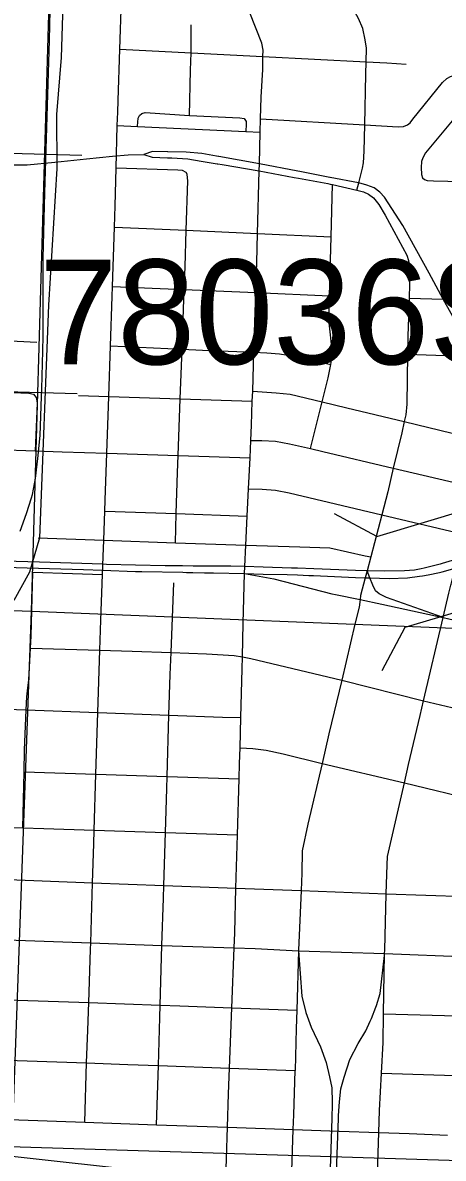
# Model space of a CAD drawing. Extents: x -132.8 to -73.3, y -60 to -26.
# Drawn here: x -122.862 to -122.421, y -49.852 to -48.66 of the extents above; entities that cross this region are included whole.
import ezdxf

# ---------------------------------------------------------------- set-up
doc = ezdxf.new("R2010")
doc.units = 0
for name, color, linetype in [('tdCoCityStreetMajor', 7, 'Continuous'), ('tdCoCityStreetMinor', 7, 'Continuous'), ('tdCoRRCL', 7, 'Continuous'), ('tdCoSectLine', 7, 'Continuous'), ('tdCoStrucDivPri', 7, 'Continuous'), ('tdCoStrucPriMaintName', 7, 'Continuous')]:
    doc.layers.add(name, color=color, linetype=linetype)

msp = doc.modelspace()

# ---------------------------------------------------------------- linework, layer by layer
at = {"layer": 'tdCoCityStreetMajor'}
for p, q in [((-122.6136, -48.8155), (-122.6134, -48.808)), ((-122.6291, -49.2381), (-122.6288, -49.2307))]:
    msp.add_line(p, q, dxfattribs=at)
for points in [[(-122.6134, -48.808), (-122.6134, -48.8079), (-122.6125, -48.7747), (-122.6122, -48.7609), (-122.6115, -48.738), (-122.6098, -48.7089), (-122.6097, -48.6955), (-122.6096, -48.6887), (-122.6108, -48.6813), (-122.6234, -48.6496)], [(-123.0455, -48.8003), (-122.9953, -48.8028), (-122.9482, -48.805), (-122.9109, -48.8072), (-122.8802, -48.8091), (-122.8572, -48.8091), (-122.8282, -48.8064), (-122.795, -48.8028), (-122.7676, -48.7998), (-122.7511, -48.7984), (-122.7347, -48.7981)], [(-122.6134, -48.808), (-122.656, -48.8003), (-122.6563, -48.8002), (-122.6585, -48.7999), (-122.6737, -48.7973), (-122.6904, -48.7958), (-122.7096, -48.7954), (-122.7099, -48.7954), (-122.7257, -48.7951), (-122.7347, -48.7981)], [(-122.7347, -48.7981), (-122.7261, -48.801), (-122.7099, -48.8016), (-122.7087, -48.8016), (-122.7053, -48.8018), (-122.6885, -48.8029), (-122.6746, -48.8051), (-122.6578, -48.8079), (-122.6572, -48.808), (-122.6525, -48.8088), (-122.6136, -48.8155)], [(-122.6288, -49.2307), (-122.6277, -49.2081), (-122.6262, -49.1776), (-122.6249, -49.1491), (-122.6233, -49.1167), (-122.6233, -49.1167), (-122.6224, -49.0982), (-122.6217, -49.0823), (-122.6209, -49.0572), (-122.6205, -49.0464), (-122.6192, -49.0056), (-122.6172, -48.943), (-122.6162, -48.9114), (-122.6154, -48.8811), (-122.6136, -48.8155)], [(-122.6288, -49.2307), (-122.6434, -49.2302), (-122.6831, -49.2301), (-122.6942, -49.23), (-122.7123, -49.23), (-122.7433, -49.2292), (-122.7739, -49.2285), (-122.7776, -49.2283), (-122.8442, -49.226), (-122.9058, -49.2243)], [(-122.9041, -49.2305), (-122.8338, -49.2327), (-122.7981, -49.2339), (-122.7779, -49.2346), (-122.7435, -49.2357), (-122.7369, -49.2359), (-122.6939, -49.2367), (-122.6898, -49.2368), (-122.6832, -49.2369), (-122.6709, -49.2372), (-122.6617, -49.2374), (-122.6291, -49.2381)], [(-122.4057, -49.2225), (-122.4078, -49.2232), (-122.4217, -49.2275), (-122.4239, -49.2281), (-122.4405, -49.2324), (-122.4436, -49.233), (-122.4508, -49.2344), (-122.4612, -49.2351), (-122.4822, -49.2356), (-122.5004, -49.2352), (-122.5009, -49.2352), (-122.5014, -49.2352), (-122.5125, -49.2349), (-122.5564, -49.2331), (-122.5734, -49.2324), (-122.5798, -49.2322), (-122.6094, -49.2313), (-122.6288, -49.2307)], [(-122.6291, -49.2381), (-122.6096, -49.2385), (-122.5843, -49.2391), (-122.5736, -49.2395), (-122.5616, -49.24), (-122.5567, -49.2402), (-122.5125, -49.242), (-122.5024, -49.2424), (-122.5016, -49.2424), (-122.5012, -49.2424), (-122.4975, -49.2426), (-122.4775, -49.2433), (-122.4582, -49.2425), (-122.4454, -49.2408), (-122.4423, -49.2403), (-122.4363, -49.2393), (-122.4245, -49.2369), (-122.4218, -49.2361), (-122.4082, -49.2324)], [(-123.2453, -49.7979), (-123.1649, -49.8006), (-123.1272, -49.8018), (-123.0208, -49.8057), (-122.9451, -49.8084), (-122.7967, -49.8138), (-122.7683, -49.8149), (-122.7213, -49.8165), (-122.647, -49.8191), (-122.5779, -49.8216), (-122.5298, -49.8233)]]:
    msp.add_lwpolyline(points, dxfattribs=at)
at = {"layer": 'tdCoCityStreetMinor'}
for p, q in [((-122.6849, -48.6916), (-122.6849, -48.662)), ((-122.7598, -48.6878), (-122.6849, -48.6916)), ((-122.6122, -48.7609), (-122.503, -48.767)), ((-122.7638, -48.8125), (-122.7625, -48.7678)), ((-122.6277, -48.7742), (-122.6125, -48.7747)), ((-122.5382, -48.8845), (-122.5367, -48.8297)), ((-122.5367, -48.8297), (-122.5112, -48.8358)), ((-122.5112, -48.8358), (-122.5091, -48.8281)), ((-122.7675, -48.9366), (-122.7656, -48.8743)), ((-122.7656, -48.8743), (-122.6903, -48.8777)), ((-122.7675, -48.9366), (-122.6924, -48.9398)), ((-122.6946, -49.0025), (-122.6924, -48.9398)), ((-122.4564, -48.9489), (-122.4206, -48.9499)), ((-122.9206, -48.9915), (-122.8468, -48.9953)), ((-122.7715, -49.0521), (-122.7696, -48.9989)), ((-122.7696, -48.9989), (-122.6946, -49.0025)), ((-122.458, -49.0076), (-122.4089, -49.0095)), ((-122.8031, -49.0511), (-122.7715, -49.0521)), ((-122.7715, -49.0521), (-122.6965, -49.0546)), ((-122.6987, -49.1142), (-122.6965, -49.0546)), ((-122.6965, -49.0546), (-122.6209, -49.0572)), ((-122.5597, -49.1068), (-122.5475, -49.0578)), ((-122.4615, -49.0785), (-122.4112, -49.0905)), ((-122.9239, -49.1065), (-122.8487, -49.1091)), ((-122.7735, -49.1116), (-122.6987, -49.1142)), ((-122.6987, -49.1142), (-122.6233, -49.1167)), ((-122.473, -49.1273), (-122.3872, -49.1476)), ((-122.7767, -49.203), (-122.7757, -49.1724)), ((-122.7757, -49.1724), (-122.7007, -49.175)), ((-122.7016, -49.2056), (-122.7007, -49.175)), ((-122.7007, -49.175), (-122.6262, -49.1776)), ((-122.4851, -49.1762), (-122.4966, -49.2206)), ((-122.4851, -49.1762), (-122.3993, -49.1966)), ((-122.8454, -49.2006), (-122.7767, -49.203)), ((-122.7767, -49.203), (-122.7016, -49.2056)), ((-122.4966, -49.2206), (-122.5004, -49.2352)), ((-122.7061, -49.321), (-122.7032, -49.2477)), ((-122.4412, -49.3714), (-122.4208, -49.2842)), ((-122.8536, -49.3163), (-122.7808, -49.3185)), ((-122.7829, -49.3838), (-122.7808, -49.3185)), ((-122.5271, -49.3498), (-122.4412, -49.3714)), ((-122.4412, -49.3714), (-122.3542, -49.3922)), ((-122.9394, -49.378), (-122.858, -49.381)), ((-122.858, -49.381), (-122.7829, -49.3838)), ((-122.7829, -49.3838), (-122.7083, -49.3865)), ((-122.7102, -49.451), (-122.7083, -49.3865)), ((-122.6338, -49.421), (-122.6329, -49.389)), ((-122.8616, -49.5049), (-122.8603, -49.446)), ((-122.8603, -49.446), (-122.785, -49.4485)), ((-122.5477, -49.4373), (-122.4614, -49.4577)), ((-122.7869, -49.5072), (-122.785, -49.4485)), ((-122.785, -49.4485), (-122.7102, -49.451)), ((-122.7102, -49.451), (-122.6347, -49.4535)), ((-122.6364, -49.5123), (-122.6347, -49.4535)), ((-122.9344, -49.5029), (-122.8616, -49.5049)), ((-122.7869, -49.5072), (-122.712, -49.5098)), ((-122.7138, -49.5654), (-122.712, -49.5098)), ((-122.712, -49.5098), (-122.6364, -49.5123)), ((-122.6381, -49.5683), (-122.6364, -49.5123)), ((-122.7903, -49.6255), (-122.7885, -49.5625)), ((-122.7885, -49.5625), (-122.7138, -49.5654)), ((-122.6381, -49.5683), (-122.5697, -49.5706)), ((-122.5697, -49.5706), (-122.4804, -49.574)), ((-122.9391, -49.6203), (-122.7903, -49.6255)), ((-122.7903, -49.6255), (-122.7157, -49.6282)), ((-122.7175, -49.691), (-122.7157, -49.6282)), ((-122.7157, -49.6282), (-122.64, -49.6308)), ((-122.6424, -49.6937), (-122.64, -49.6308)), ((-122.5723, -49.6338), (-122.5743, -49.6963)), ((-122.5723, -49.6338), (-122.4821, -49.6369)), ((-122.4832, -49.7001), (-122.4821, -49.6369)), ((-122.4821, -49.6369), (-122.3917, -49.6402)), ((-122.941, -49.6831), (-122.7925, -49.6883)), ((-122.7925, -49.6883), (-122.7175, -49.691)), ((-122.6448, -49.757), (-122.6424, -49.6937)), ((-122.6424, -49.6937), (-122.5743, -49.6963)), ((-122.4832, -49.7001), (-122.3924, -49.7027)), ((-122.9427, -49.7462), (-122.7947, -49.7516)), ((-122.7967, -49.8138), (-122.7947, -49.7516)), ((-122.7213, -49.8165), (-122.7194, -49.7544)), ((-122.7194, -49.7544), (-122.6448, -49.757)), ((-122.6448, -49.757), (-122.5761, -49.7595)), ((-122.4854, -49.7622), (-122.4085, -49.7648)), ((-122.5298, -49.8233), (-122.4881, -49.8247)), ((-122.4902, -49.8887), (-122.4881, -49.8247))]:
    msp.add_line(p, q, dxfattribs=at)
for points in [[(-122.7598, -48.6878), (-122.758, -48.6356), (-122.7565, -48.5789), (-122.758, -48.5229), (-122.7579, -48.5018)], [(-122.5015, -48.701), (-122.5012, -48.6866), (-122.5024, -48.6777), (-122.5051, -48.6661), (-122.5096, -48.6553), (-122.515, -48.6452), (-122.5252, -48.6312)], [(-122.7625, -48.7678), (-122.762, -48.7537), (-122.7617, -48.7416), (-122.7598, -48.6878)], [(-122.6868, -48.7572), (-122.6856, -48.7098), (-122.6849, -48.6916)], [(-122.6849, -48.6916), (-122.6097, -48.6955), (-122.5015, -48.701)], [(-122.503, -48.767), (-122.5017, -48.714), (-122.5015, -48.701)], [(-122.5015, -48.701), (-122.4797, -48.7021), (-122.4595, -48.7033)], [(-122.503, -48.767), (-122.468, -48.769), (-122.4623, -48.7687), (-122.458, -48.7672), (-122.4552, -48.7651), (-122.4524, -48.7611), (-122.4214, -48.7228), (-122.4167, -48.7185), (-122.4129, -48.7162), (-122.4092, -48.7151), (-122.4049, -48.7151), (-122.4012, -48.7158), (-122.3984, -48.7185), (-122.396, -48.7212), (-122.394, -48.7246), (-122.393, -48.7296), (-122.3925, -48.7336), (-122.3931, -48.7364)], [(-122.3931, -48.7364), (-122.3938, -48.7399), (-122.3991, -48.7482), (-122.4393, -48.7964), (-122.442, -48.8018), (-122.4433, -48.8056), (-122.4437, -48.8117), (-122.4433, -48.8193), (-122.4422, -48.8226), (-122.4402, -48.8246), (-122.4373, -48.8254), (-122.4307, -48.8257), (-122.4009, -48.8266)], [(-122.7415, -48.7685), (-122.7415, -48.7683), (-122.7405, -48.76), (-122.7391, -48.7573), (-122.7369, -48.7551), (-122.7334, -48.7542), (-122.6868, -48.7572), (-122.6339, -48.7598), (-122.6295, -48.7605), (-122.6275, -48.7634), (-122.6273, -48.7664), (-122.6277, -48.7742)], [(-122.5091, -48.8281), (-122.5053, -48.8124), (-122.5041, -48.8069), (-122.5037, -48.7946), (-122.503, -48.767)], [(-122.7625, -48.7678), (-122.7415, -48.7688), (-122.6277, -48.7742)], [(-122.7656, -48.8743), (-122.7649, -48.8519), (-122.7638, -48.8125)], [(-122.6903, -48.8777), (-122.6886, -48.826), (-122.6892, -48.8193), (-122.69, -48.8175), (-122.6902, -48.8171), (-122.6941, -48.8151), (-122.699, -48.8146), (-122.7638, -48.8125)], [(-122.5096, -48.828), (-122.5393, -48.8223), (-122.5396, -48.8223), (-122.5607, -48.8182), (-122.5712, -48.8162), (-122.573, -48.8158), (-122.6134, -48.808)], [(-122.6136, -48.8155), (-122.5769, -48.8223), (-122.5725, -48.8231), (-122.5417, -48.8288), (-122.5393, -48.8292), (-122.5367, -48.8297)], [(-122.5112, -48.8358), (-122.5044, -48.8374), (-122.4989, -48.8399), (-122.4939, -48.8437), (-122.4882, -48.8506), (-122.4816, -48.8618), (-122.4589, -48.9037), (-122.4569, -48.9095), (-122.4555, -48.9197), (-122.4564, -48.9489)], [(-122.4206, -48.9499), (-122.4354, -48.9228), (-122.463, -48.8728), (-122.4823, -48.8428), (-122.4872, -48.8376), (-122.493, -48.8333), (-122.5006, -48.8304), (-122.5091, -48.8281)], [(-122.6924, -48.9398), (-122.6915, -48.916), (-122.6903, -48.8777)], [(-122.6903, -48.8777), (-122.6154, -48.8811), (-122.5382, -48.8845)], [(-122.54, -48.9464), (-122.5392, -48.9215), (-122.5382, -48.8845)], [(-122.7696, -48.9989), (-122.7679, -48.9473), (-122.7675, -48.9366)], [(-122.6924, -48.9398), (-122.6172, -48.943), (-122.54, -48.9464)], [(-122.5386, -49.0185), (-122.5375, -49.0123), (-122.537, -49.0036), (-122.5402, -48.9748), (-122.5404, -48.9612), (-122.54, -48.9464)], [(-122.4564, -48.9489), (-122.4577, -48.9888), (-122.458, -49.0076)], [(-122.3911, -49.0102), (-122.3937, -49.0023), (-122.4023, -48.9833), (-122.4206, -48.9499)], [(-122.6965, -49.0546), (-122.6952, -49.0201), (-122.6946, -49.0025)], [(-122.6946, -49.0025), (-122.6732, -49.0035), (-122.6192, -49.0056), (-122.6058, -49.0062), (-122.5923, -49.0074), (-122.575, -49.0101), (-122.5386, -49.0185)], [(-122.458, -49.0076), (-122.4589, -49.0603), (-122.4599, -49.0714), (-122.4615, -49.0785)], [(-122.5475, -49.0578), (-122.5412, -49.0325), (-122.5386, -49.0185)], [(-122.9223, -49.0457), (-122.8555, -49.0487), (-122.8506, -49.0497), (-122.8478, -49.0531), (-122.8466, -49.0588), (-122.8487, -49.1091)], [(-122.7735, -49.1116), (-122.7718, -49.0622), (-122.7715, -49.0521)], [(-122.6205, -49.0464), (-122.5957, -49.0483), (-122.5812, -49.0496), (-122.5475, -49.0578)], [(-122.5475, -49.0578), (-122.5217, -49.0641), (-122.4615, -49.0785)], [(-122.4615, -49.0785), (-122.4641, -49.0902), (-122.473, -49.1273)], [(-122.6224, -49.0982), (-122.611, -49.0982), (-122.5964, -49.0992), (-122.5819, -49.1017), (-122.5597, -49.1068)], [(-122.8487, -49.1091), (-122.8203, -49.1101), (-122.7735, -49.1116)], [(-122.7757, -49.1724), (-122.7753, -49.1609), (-122.7735, -49.1116)], [(-122.5597, -49.1068), (-122.5468, -49.1098), (-122.473, -49.1273)], [(-122.7007, -49.175), (-122.6994, -49.1318), (-122.6987, -49.1142)], [(-122.473, -49.1273), (-122.4789, -49.1523), (-122.4851, -49.1762)], [(-122.6249, -49.1491), (-122.6104, -49.1494), (-122.5965, -49.1504), (-122.5822, -49.1531), (-122.4851, -49.1762)], [(-122.778, -49.239), (-122.7773, -49.2202), (-122.7767, -49.203)], [(-122.7016, -49.2056), (-122.6277, -49.2081), (-122.571, -49.2099), (-122.5396, -49.211), (-122.5024, -49.2193), (-122.4966, -49.2206)], [(-122.4208, -49.2842), (-122.4148, -49.2584), (-122.4127, -49.2503), (-122.4124, -49.249), (-122.4082, -49.2324), (-122.4057, -49.2225), (-122.3993, -49.1966)], [(-122.8536, -49.3163), (-122.853, -49.3038), (-122.8513, -49.2366), (-122.8097, -49.238), (-122.778, -49.239)], [(-122.7808, -49.3185), (-122.7797, -49.2869), (-122.778, -49.239)], [(-122.6312, -49.3255), (-122.6304, -49.29), (-122.6291, -49.2381), (-122.5982, -49.2434), (-122.5375, -49.2591), (-122.5335, -49.26), (-122.5079, -49.2653)], [(-122.5004, -49.2352), (-122.5005, -49.2353), (-122.5024, -49.2424), (-122.5075, -49.261), (-122.5079, -49.2653)], [(-122.4208, -49.2842), (-122.4803, -49.2631), (-122.4879, -49.2591), (-122.4916, -49.2562), (-122.4946, -49.25), (-122.4975, -49.2426), (-122.5004, -49.2352)], [(-122.5079, -49.2653), (-122.5087, -49.2734), (-122.5132, -49.2912), (-122.5271, -49.3498)], [(-122.5079, -49.2653), (-122.485, -49.27), (-122.4208, -49.2842)], [(-122.4208, -49.2842), (-122.4147, -49.2855), (-122.3592, -49.2982)], [(-122.858, -49.381), (-122.8574, -49.3674), (-122.8564, -49.3578), (-122.8552, -49.3494), (-122.8536, -49.3163)], [(-122.7808, -49.3185), (-122.747, -49.3194), (-122.7061, -49.321)], [(-122.7083, -49.3865), (-122.7071, -49.344), (-122.7061, -49.321)], [(-122.7061, -49.321), (-122.6691, -49.3224), (-122.64, -49.3239), (-122.6312, -49.3255)], [(-122.6329, -49.389), (-122.6315, -49.338), (-122.6312, -49.3255)], [(-122.6312, -49.3255), (-122.6223, -49.3271), (-122.5271, -49.3498)], [(-122.5271, -49.3498), (-122.5405, -49.4061), (-122.5477, -49.4373)], [(-122.4614, -49.4577), (-122.4569, -49.4384), (-122.4449, -49.3871), (-122.4412, -49.3714)], [(-122.8603, -49.446), (-122.8599, -49.4232), (-122.858, -49.381)], [(-122.785, -49.4485), (-122.7836, -49.4052), (-122.7829, -49.3838)], [(-122.7083, -49.3865), (-122.6521, -49.3886), (-122.6329, -49.389)], [(-122.6347, -49.4535), (-122.6342, -49.4374), (-122.6338, -49.421)], [(-122.6338, -49.421), (-122.6203, -49.4216), (-122.6065, -49.4234), (-122.5885, -49.4271), (-122.5477, -49.4373)], [(-122.5477, -49.4373), (-122.5625, -49.501), (-122.5686, -49.5291), (-122.5689, -49.5523), (-122.5697, -49.5706)], [(-122.712, -49.5098), (-122.7105, -49.4636), (-122.7102, -49.451)], [(-122.4804, -49.574), (-122.4796, -49.5437), (-122.4791, -49.5348), (-122.4614, -49.4577)], [(-122.4614, -49.4577), (-122.3833, -49.4764), (-122.3742, -49.4786)], [(-122.8616, -49.5049), (-122.8396, -49.5055), (-122.7869, -49.5072)], [(-122.7885, -49.5625), (-122.7873, -49.5216), (-122.7869, -49.5072)], [(-122.9366, -49.5568), (-122.9211, -49.5573), (-122.7885, -49.5625)], [(-122.7157, -49.6282), (-122.7142, -49.5785), (-122.7138, -49.5654)], [(-122.7138, -49.5654), (-122.6474, -49.5679), (-122.6381, -49.5683)], [(-122.64, -49.6308), (-122.6394, -49.615), (-122.6381, -49.5683)], [(-122.5697, -49.5706), (-122.5723, -49.6334), (-122.5723, -49.6338)], [(-122.4821, -49.6369), (-122.482, -49.6333), (-122.4804, -49.574)], [(-122.4804, -49.574), (-122.3971, -49.5768), (-122.3888, -49.5768)], [(-122.7925, -49.6883), (-122.7906, -49.6326), (-122.7903, -49.6255)], [(-122.64, -49.6308), (-122.6179, -49.6316), (-122.5723, -49.6338)], [(-122.5723, -49.6338), (-122.5723, -49.6338), (-122.5691, -49.6815), (-122.5649, -49.6985), (-122.559, -49.7141), (-122.5494, -49.7348), (-122.5435, -49.7513), (-122.5398, -49.7661), (-122.5376, -49.7778), (-122.5372, -49.7926), (-122.5371, -49.7973), (-122.5374, -49.8072), (-122.5375, -49.8097), (-122.5388, -49.853), (-122.5401, -49.8874)], [(-122.5335, -49.8876), (-122.5334, -49.8849), (-122.5305, -49.8099), (-122.5304, -49.8072), (-122.5302, -49.802), (-122.5293, -49.7924), (-122.528, -49.7788), (-122.5247, -49.7666), (-122.5186, -49.7481), (-122.51, -49.7313), (-122.5018, -49.7178), (-122.4972, -49.7078), (-122.4959, -49.705), (-122.4912, -49.6929), (-122.4907, -49.6913), (-122.4868, -49.6786), (-122.4823, -49.6388), (-122.4822, -49.6379), (-122.4821, -49.6369)], [(-122.7947, -49.7516), (-122.7935, -49.7172), (-122.7925, -49.6883)], [(-122.7194, -49.7544), (-122.7179, -49.7038), (-122.7175, -49.691)], [(-122.7175, -49.691), (-122.697, -49.6917), (-122.6424, -49.6937)], [(-122.5743, -49.6963), (-122.5749, -49.7154), (-122.5761, -49.7595)], [(-122.4854, -49.7622), (-122.4837, -49.7303), (-122.4832, -49.7001), (-122.4832, -49.7001)], [(-122.7947, -49.7516), (-122.7514, -49.7532), (-122.7194, -49.7544)], [(-122.6491, -49.8846), (-122.647, -49.8191), (-122.6458, -49.7839), (-122.6448, -49.757)], [(-122.5802, -49.8865), (-122.5779, -49.8216), (-122.5774, -49.8062), (-122.5767, -49.7829), (-122.5761, -49.7595)], [(-122.4881, -49.8247), (-122.4874, -49.8015), (-122.4854, -49.7622)], [(-122.4881, -49.8247), (-122.4563, -49.8258), (-122.416, -49.8273)]]:
    msp.add_lwpolyline(points, dxfattribs=at)
at = {"layer": 'tdCoRRCL'}
for p, q in [((-122.7999, -48.7994), (-122.8749, -48.797)), ((-122.8045, -49.0492), (-122.8794, -49.0471))]:
    msp.add_line(p, q, dxfattribs=at)
for points in [[(-122.7782, -47.5789), (-122.7853, -47.6702), (-122.8027, -48.0942), (-122.8215, -48.6964), (-122.8262, -48.7562), (-122.8261, -48.813), (-122.8346, -48.9563), (-122.8441, -49.2006), (-122.8545, -49.2366), (-122.8711, -49.2662)], [(-122.8646, -49.1936), (-122.8578, -49.1748), (-122.8527, -49.1586), (-122.8515, -49.1549), (-122.8484, -49.1381), (-122.846, -49.1171), (-122.8436, -49.0932), (-122.8421, -49.0521), (-122.8418, -49.044), (-122.8407, -49.0044), (-122.8402, -48.9887), (-122.8402, -48.9585), (-122.8402, -48.9391), (-122.8402, -48.9071), (-122.8387, -48.8384), (-122.8337, -48.6783), (-122.8305, -48.5359)], [(-122.8646, -49.1936), (-122.8578, -49.1748), (-122.8527, -49.1586), (-122.8515, -49.1549), (-122.8484, -49.1381), (-122.846, -49.1171), (-122.8436, -49.0932), (-122.8421, -49.0521), (-122.8418, -49.044), (-122.8407, -49.0044), (-122.8402, -48.9887), (-122.8402, -48.9585), (-122.8402, -48.9391), (-122.8402, -48.9071), (-122.8387, -48.8384), (-122.8337, -48.6783), (-122.8305, -48.5359)], [(-122.9996, -49.8355), (-122.3356, -49.856), (-122.3122, -49.8661), (-122.2969, -49.8823), (-122.2864, -49.9047), (-122.283, -50.0168)], [(-122.9996, -49.8355), (-122.3641, -49.9057)]]:
    msp.add_lwpolyline(points, dxfattribs=at)
at = {"layer": 'tdCoSectLine'}
for points in [[(-122.8527, -49.2774), (-122.8238, -48.2891)], [(-123.8539, -49.2423), (-122.8527, -49.2774)], [(-122.8864, -50.2777), (-122.8811, -50.0563), (-122.8805, -50.0489), (-122.8527, -49.2774)], [(-122.8527, -49.2774), (-121.8446, -49.3181)]]:
    msp.add_lwpolyline(points, dxfattribs=at)
at = {"layer": 'tdCoStrucDivPri'}
for p, q in [((-122.4903, -49.1991), (-122.3896, -49.1688)), ((-122.4903, -49.1991), (-122.5347, -49.1752)), ((-122.3599, -49.2643), (-122.4608, -49.2946)), ((-122.4608, -49.2946), (-122.4851, -49.34))]:
    msp.add_line(p, q, dxfattribs=at)

# ---------------------------------------------------------------- texts
at = {"layer": 'tdCoStrucPriMaintName'}
msp.add_text('78036S006', height=0.11, dxfattribs=at).set_placement((-122.8444, -49.0184))
msp.add_text('78036S006', height=0.11, dxfattribs=at).set_placement((-122.8444, -49.0184))
msp.add_text('78036S006', height=0.11, dxfattribs=at).set_placement((-122.8444, -49.0184))

doc.saveas('drawing.dxf')
